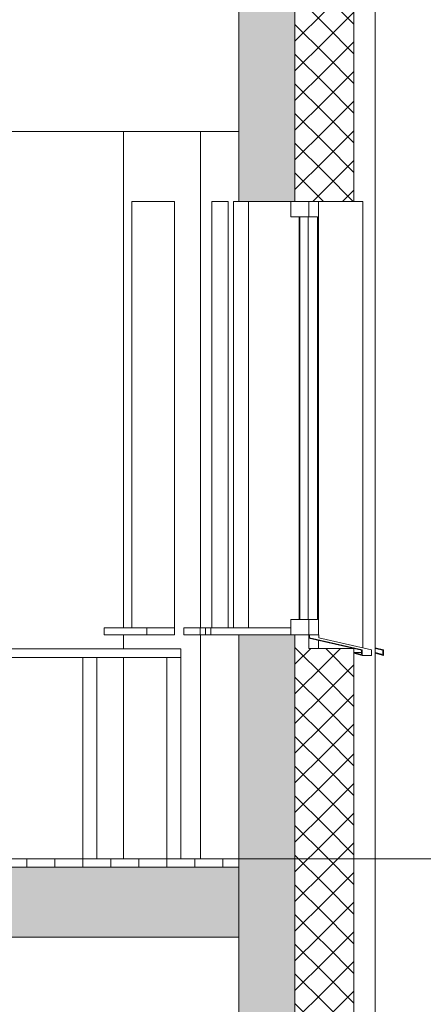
# Model space of a CAD drawing. Extents: x -156717 to 425753, y -51191 to 363295.
# Tile 494 of 502: x 325024 to 326468, y 203877 to 207398. Entities that reach past the tile are written whole.
import ezdxf

# ---------------------------------------------------------------- set-up
doc = ezdxf.new("R2010")
doc.units = 0
doc.header["$LTSCALE"] = 50
doc.linetypes.add('7 Voorgevel & doorsnede A-A$0$B0204', pattern=[1300, 1000, -100, 100, -100])
doc.layers.get('0').update_dxf_attribs({"linetype": 'CONTINUOUS'})
for name, color, linetype in [('7 Voorgevel & doorsnede A-A$0$00 Bestaand', 7, 'CONTINUOUS'), ('7 Voorgevel & doorsnede A-A$0$00 Bestaand Doorsnede-arcering', 7, 'CONTINUOUS'), ('7 Voorgevel & doorsnede A-A$0$00 Bestaand Laagscheidingslijnen', 7, 'CONTINUOUS'), ('7 Voorgevel & doorsnede A-A$0$00 Bestaand Ramen', 7, 'CONTINUOUS'), ('7 Voorgevel & doorsnede A-A$0$00 Bestaande vloeren', 7, 'CONTINUOUS'), ('7 Voorgevel & doorsnede A-A$0$00 Bestaande vloeren Doorsnede-arcering', 7, 'CONTINUOUS'), ('7 Voorgevel & doorsnede A-A$0$00 Bestaande vloeren Laagscheidingslijnen', 7, 'CONTINUOUS'), ('7 Voorgevel & doorsnede A-A$0$00 Simple', 7, 'CONTINUOUS'), ('7 Voorgevel & doorsnede A-A$0$82 Interieur', 7, 'CONTINUOUS')]:
    doc.layers.add(name, color=color, linetype=linetype)
pattern_1 = [(-45, (108550.56, 1635.29), (53.033, 53.033), []), (45, (108550.56, 1635.29), (-53.033, 53.033), [])]

# ---------------------------------------------------------------- blocks, each defined once
blk = doc.blocks.new('7 Voorgevel & doorsnede A-A$0$Section Elem_281_3', base_point=(108550.6, 1635.3))
at = {"layer": '7 Voorgevel & doorsnede A-A$0$00 Bestaande vloeren', "color": 2, "linetype": 'Continuous', "lineweight": 0}
for p in [(83699.5, 11555.3), (96512.7, 11035.3)]:
    blk.add_line(p, (96512.7, 11555.3), dxfattribs=at)
blk = doc.blocks.new('7 Voorgevel & doorsnede A-A$0$Section Elem_282_3', base_point=(108550.6, 1635.3))
at = {"layer": '7 Voorgevel & doorsnede A-A$0$00 Bestaande vloeren', "color": 2, "linetype": 'Continuous', "lineweight": 0}
for p, q in [((96512.7, 14435.3), (96512.7, 14955.3)), ((90736.6, 14435.3), (96512.7, 14435.3))]:
    blk.add_line(p, q, dxfattribs=at)
blk = doc.blocks.new('7 Voorgevel & doorsnede A-A$0$Section Elem_288_3', base_point=(108550.6, 1635.3))
at = {"layer": '7 Voorgevel & doorsnede A-A$0$00 Bestaande vloeren Doorsnede-arcering', "linetype": 'Continuous', "lineweight": 0}
h = blk.add_hatch(dxfattribs=at)
h.set_pattern_fill('LIJNEN_VERT_100_0003', color=9, style=0, pattern_type=2)
h.set_pattern_definition([(90, (108550.56, 1635.29), (-100, 0), [])])
h.paths.add_polyline_path([(96512.7, 11805.3), (96512.7, 11835.3), (83899.9, 11835.3), (83899.9, 11805.3)], flags=0)
h = blk.add_hatch(dxfattribs=at)
h.set_pattern_fill('11_GEWAPEND_BETON__I_H_W_73', color=9, style=0, pattern_type=2)
h.set_pattern_definition([(0, (108550.56, 1635.29), (0, 70), [0, -70])])
h.paths.add_polyline_path([(96512.7, 11555.3), (96512.7, 11805.3), (83899.9, 11805.3), (83899.9, 11555.3)], flags=0)
at = {"layer": '7 Voorgevel & doorsnede A-A$0$00 Bestaande vloeren', "color": 2, "linetype": 'Continuous', "lineweight": 0}
for p in [(83899.9, 11835.3), (96512.7, 11805.3)]:
    blk.add_line(p, (96512.7, 11835.3), dxfattribs=at)
at = {"layer": '7 Voorgevel & doorsnede A-A$0$00 Bestaande vloeren', "color": 3, "linetype": 'Continuous', "lineweight": 0}
blk.add_line((96512.7, 11555.3), (96512.7, 11805.3), dxfattribs=at)
at = {"layer": '7 Voorgevel & doorsnede A-A$0$00 Bestaande vloeren', "color": 1, "linetype": 'Continuous', "lineweight": 0}
blk.add_line((83899.9, 11555.3), (96512.7, 11555.3), dxfattribs=at)
at = {"layer": '7 Voorgevel & doorsnede A-A$0$00 Bestaande vloeren Laagscheidingslijnen', "color": 3, "linetype": 'Continuous', "lineweight": 0}
blk.add_line((83899.9, 11805.3), (96512.7, 11805.3), dxfattribs=at)
blk.add_line((83899.9, 11805.3), (96512.7, 11805.3), dxfattribs=at)
blk = doc.blocks.new('7 Voorgevel & doorsnede A-A$0$Section Elem_401_3', base_point=(108550.6, 1635.3))
at = {"layer": '7 Voorgevel & doorsnede A-A$0$00 Bestaand', "color": 252, "linetype": 'Continuous', "lineweight": 0}
for p, q in [((96375.2, 14435.3), (96375.2, 12660.3)), ((96375.2, 12635.3), (96375.2, 11835.3))]:
    blk.add_line(p, q, dxfattribs=at)
blk = doc.blocks.new('7 Voorgevel & doorsnede A-A$0$Section Elem_402_3', base_point=(108550.6, 1635.3))
at = {"layer": '7 Voorgevel & doorsnede A-A$0$00 Bestaand Ramen', "color": 252, "linetype": 'Continuous', "lineweight": 0}
for p, q in [((97000.1, 12589.2), (97030.1, 12582.3)), ((97028.1, 12580.7), (97000.1, 12587.1)), ((97000.1, 12570.3), (97000.6, 12572.3)), ((97030.1, 12562.3), (97000.1, 12570.3)), ((97000.6, 12572.3), (97028.1, 12564.9)), ((97028.1, 12564.9), (97028.1, 12580.7)), ((97030.1, 12582.3), (97030.1, 12562.3))]:
    blk.add_line(p, q, dxfattribs=at)
blk = doc.blocks.new('7 Voorgevel & doorsnede A-A$0$Section Elem_403_3', base_point=(108550.6, 1635.3))
at = {"layer": '7 Voorgevel & doorsnede A-A$0$00 Bestaand Ramen', "color": 252, "linetype": 'Continuous', "lineweight": 0}
for p, q in [((96512.7, 14185.3), (96493, 14185.3)), ((96493, 14185.3), (96493, 12660.3)), ((96393.2, 12660.3), (96412.4, 12660.3)), ((96393.2, 12635.3), (96393.2, 12660.3)), ((96393.2, 12635.3), (96412.4, 12635.3))]:
    blk.add_line(p, q, dxfattribs=at)
blk = doc.blocks.new('7 Voorgevel & doorsnede A-A$0$Section Elem_404_3', base_point=(108550.6, 1635.3))
at = {"layer": '7 Voorgevel & doorsnede A-A$0$00 Bestaand Ramen', "color": 252, "linetype": 'Continuous', "lineweight": 0}
for p, q in [((96415.3, 14185.3), (96474.2, 14185.3)), ((96415.3, 12660.3), (96415.3, 14185.3)), ((96474.2, 14185.3), (96474.2, 12660.3)), ((96315.4, 12660.3), (96374.4, 12660.3)), ((96315.4, 12635.3), (96315.4, 12660.3)), ((96374.4, 12660.3), (96393.2, 12660.3)), ((96374.4, 12635.3), (96374.4, 12660.3)), ((96315.4, 12635.3), (96374.4, 12635.3)), ((96374.4, 12635.3), (96393.2, 12635.3))]:
    blk.add_line(p, q, dxfattribs=at)
blk = doc.blocks.new('7 Voorgevel & doorsnede A-A$0$Section Elem_405_3', base_point=(108550.6, 1635.3))
at = {"layer": '7 Voorgevel & doorsnede A-A$0$00 Bestaand Ramen', "color": 252, "linetype": 'Continuous', "lineweight": 0}
for p, q in [((96281.8, 14185.3), (96129.9, 14185.3)), ((96129.9, 14185.3), (96129.9, 12660.3)), ((96281.8, 12660.3), (96281.8, 14185.3)), ((96031, 12660.3), (96183, 12660.3)), ((96031, 12635.3), (96031, 12660.3)), ((96183, 12660.3), (96281.8, 12660.3)), ((96183, 12635.3), (96183, 12660.3)), ((96281.8, 12635.3), (96281.8, 12660.3)), ((96031, 12635.3), (96183, 12635.3)), ((96183, 12635.3), (96281.8, 12635.3))]:
    blk.add_line(p, q, dxfattribs=at)
blk = doc.blocks.new('7 Voorgevel & doorsnede A-A$0$Section Elem_487_3', base_point=(108550.6, 1635.3))
at = {"layer": '7 Voorgevel & doorsnede A-A$0$00 Bestaand Doorsnede-arcering', "linetype": 'Continuous', "lineweight": 0}
blk.add_hatch(color=255, dxfattribs=at).paths.add_polyline_path([(96512.7, 11555.3), (96512.7, 10785.3), (96713.1, 10785.3), (96713.1, 11555.3)], flags=0)
h = blk.add_hatch(dxfattribs=at)
h.set_pattern_fill('13_45GR_ISOLATIE_0003', color=255, style=0, pattern_type=2)
h.set_pattern_definition(pattern_1)
h.paths.add_polyline_path([(96713.1, 10785.3), (96763.2, 10785.3), (96823.3, 10785.3), (96823.3, 11555.3), (96713.1, 11555.3)], flags=0)
h = blk.add_hatch(dxfattribs=at)
h.set_pattern_fill('13_45GR_ISOLATIE_0003', color=255, style=0, pattern_type=2)
h.set_pattern_definition(pattern_1)
h.paths.add_polyline_path([(96823.3, 10785.3), (96923.6, 10785.3), (96923.6, 11555.3), (96823.3, 11555.3)], flags=0)
at = {"layer": '7 Voorgevel & doorsnede A-A$0$00 Bestaand', "color": 2, "linetype": 'Continuous', "lineweight": 0}
for p, q in [((96512.7, 10785.3), (96512.7, 11555.3)), ((96923.6, 10785.3), (96923.6, 11555.3))]:
    blk.add_line(p, q, dxfattribs=at)
at = {"layer": '7 Voorgevel & doorsnede A-A$0$00 Bestaand', "color": 1, "linetype": 'Continuous', "lineweight": 0}
blk.add_line((97000.1, 11555.3), (97000.1, 7385.3), dxfattribs=at)
at = {"layer": '7 Voorgevel & doorsnede A-A$0$00 Bestaand Laagscheidingslijnen', "color": 2, "linetype": 'Continuous', "lineweight": 0}
blk.add_line((96713.1, 10785.3), (96713.1, 11555.3), dxfattribs=at)
blk.add_line((96713.1, 10785.3), (96713.1, 11555.3), dxfattribs=at)
blk = doc.blocks.new('7 Voorgevel & doorsnede A-A$0$Section Elem_489_3', base_point=(108550.6, 1635.3))
at = {"layer": '7 Voorgevel & doorsnede A-A$0$00 Bestaand Doorsnede-arcering', "linetype": 'Continuous', "lineweight": 0}
for points in [[(96512.7, 14955.3), (96512.7, 14185.3), (96713.1, 14185.3), (96713.1, 14955.3)], [(96512.7, 12635.3), (96512.7, 11555.3), (96713.1, 11555.3), (96713.1, 12635.3)]]:
    blk.add_hatch(color=255, dxfattribs=at).paths.add_polyline_path(points, flags=0)
h = blk.add_hatch(dxfattribs=at)
h.set_pattern_fill('13_45GR_ISOLATIE_0003', color=255, style=0, pattern_type=2)
h.set_pattern_definition(pattern_1)
h.paths.add_polyline_path([(96713.1, 14185.3), (96763.2, 14185.3), (96823.3, 14185.3), (96823.3, 14955.3), (96713.1, 14955.3)], flags=0)
h = blk.add_hatch(dxfattribs=at)
h.set_pattern_fill('13_45GR_ISOLATIE_0003', color=255, style=0, pattern_type=2)
h.set_pattern_definition(pattern_1)
h.paths.add_polyline_path([(96823.3, 14185.3), (96923.6, 14185.3), (96923.6, 14955.3), (96823.3, 14955.3)], flags=0)
h = blk.add_hatch(dxfattribs=at)
h.set_pattern_fill('13_45GR_ISOLATIE_0003', color=255, style=0, pattern_type=2)
h.set_pattern_definition(pattern_1)
h.paths.add_polyline_path([(96713.1, 11555.3), (96823.3, 11555.3), (96823.3, 12587.1), (96763.2, 12587.1), (96763.2, 12635.3), (96713.1, 12635.3)], flags=0)
h = blk.add_hatch(dxfattribs=at)
h.set_pattern_fill('13_45GR_ISOLATIE_0003', color=255, style=0, pattern_type=2)
h.set_pattern_definition(pattern_1)
h.paths.add_polyline_path([(96823.3, 11555.3), (96923.6, 11555.3), (96923.6, 12587.1), (96823.3, 12587.1)], flags=0)
at = {"layer": '7 Voorgevel & doorsnede A-A$0$00 Bestaand', "color": 2, "linetype": 'Continuous', "lineweight": 0}
for p, q in [((96512.7, 14185.3), (96512.7, 14955.3)), ((96923.6, 14185.3), (96923.6, 14955.3)), ((96512.7, 14185.3), (96713.1, 14185.3)), ((96713.1, 14185.3), (96763.2, 14185.3)), ((96763.2, 14185.3), (96823.3, 14185.3)), ((96823.3, 14185.3), (96923.6, 14185.3)), ((96512.7, 11555.3), (96512.7, 12635.3)), ((96512.7, 12635.3), (96713.1, 12635.3)), ((96713.1, 12635.3), (96763.2, 12635.3)), ((96763.2, 12587.1), (96763.2, 12635.3)), ((96763.2, 12587.1), (96823.3, 12587.1)), ((96823.3, 12587.1), (96923.6, 12587.1)), ((96923.6, 11555.3), (96923.6, 12587.1))]:
    blk.add_line(p, q, dxfattribs=at)
at = {"layer": '7 Voorgevel & doorsnede A-A$0$00 Bestaand', "color": 1, "linetype": 'Continuous', "lineweight": 0}
for p, q in [((97000.1, 14955.3), (97000.1, 11555.3)), ((96956.6, 12589.1), (96956.6, 14185.3)), ((96797, 12587.1), (96797, 12616))]:
    blk.add_line(p, q, dxfattribs=at)
at = {"layer": '7 Voorgevel & doorsnede A-A$0$00 Bestaand Laagscheidingslijnen', "color": 2, "linetype": 'Continuous', "lineweight": 0}
for p, q in [((96713.1, 14185.3), (96713.1, 14955.3)), ((96713.1, 14185.3), (96713.1, 14955.3)), ((96713.1, 11555.3), (96713.1, 12635.3)), ((96713.1, 11555.3), (96713.1, 12635.3))]:
    blk.add_line(p, q, dxfattribs=at)
blk = doc.blocks.new('7 Voorgevel & doorsnede A-A$0$Section Elem_490_3', base_point=(108550.6, 1635.3))
at = {"layer": '7 Voorgevel & doorsnede A-A$0$00 Bestaand Ramen', "color": 1, "linetype": 'Continuous', "lineweight": 0}
for p, q in [((96547.5, 12660.3), (96547.5, 14185.3)), ((96698.1, 14185.3), (96763.2, 14185.3)), ((96698.1, 14157.8), (96698.1, 14185.3)), ((96698.1, 14130.3), (96698.1, 14157.8)), ((96763.2, 14157.8), (96763.2, 14185.3)), ((96763.2, 14130.3), (96763.2, 14157.8)), ((96797, 14185.3), (96797, 12635.3)), ((96956.6, 14185.3), (96923.6, 14185.3)), ((96698.1, 14130.3), (96763.2, 14130.3)), ((96728.5, 12690.3), (96728.5, 14130.3)), ((96729.6, 14130.3), (96730.6, 14130.3)), ((96729.6, 12690.3), (96729.6, 14130.3)), ((96730.6, 12690.3), (96730.6, 14130.3)), ((96760.9, 14130.3), (96760.9, 12690.3)), ((96793.4, 14130.3), (96763.2, 14130.3)), ((96793.4, 12690.3), (96793.4, 14130.3)), ((96698.1, 12690.3), (96763.2, 12690.3)), ((96698.1, 12662.8), (96698.1, 12690.3)), ((96729.6, 12690.3), (96730.6, 12690.3)), ((96763.2, 12690.3), (96793.4, 12690.3)), ((96763.2, 12662.8), (96763.2, 12690.3)), ((96412.4, 12660.3), (96698.1, 12660.3)), ((96412.4, 12635.3), (96412.4, 12660.3)), ((96698.1, 12635.3), (96698.1, 12662.8)), ((96698.1, 12635.3), (96698.1, 12660.3)), ((96763.2, 12635.3), (96763.2, 12662.8)), ((96412.4, 12635.3), (96698.1, 12635.3)), ((96698.1, 12635.3), (96763.2, 12635.3)), ((96763.2, 12635.3), (96765.2, 12635.3)), ((96763.2, 12623.7), (96763.2, 12635.3)), ((96951.6, 12580.7), (96763.2, 12623.7)), ((96799, 12635.3), (96765.2, 12635.3)), ((96765.2, 12625.3), (96765.2, 12635.3)), ((96953.6, 12582.3), (96765.2, 12625.3)), ((96799, 12635.3), (96799, 12625.3)), ((96799, 12625.3), (96986.6, 12582.3)), ((96923.6, 12570.3), (96924.1, 12572.3)), ((96953.6, 12562.3), (96923.6, 12570.3)), ((96951.6, 12572.3), (96924.1, 12572.3)), ((96951.6, 12564.9), (96924.1, 12572.3)), ((96951.6, 12564.9), (96951.6, 12580.7)), ((96953.6, 12562.3), (96953.6, 12582.3)), ((96986.6, 12582.3), (96986.6, 12562.3)), ((96986.6, 12562.3), (96953.6, 12562.3))]:
    blk.add_line(p, q, dxfattribs=at)
blk = doc.blocks.new('7 Voorgevel & doorsnede A-A$0$Section Elem_736_3', base_point=(108550.6, 1635.3))
at = {"layer": '7 Voorgevel & doorsnede A-A$0$00 Simple', "color": 252, "linetype": 'Continuous', "lineweight": 0}
for p, q in [((96099.8, 14435.3), (96099.8, 12660.3)), ((96099.8, 12635.3), (96099.8, 12585.3)), ((96099.8, 12555.3), (96099.8, 11835.3))]:
    blk.add_line(p, q, dxfattribs=at)
blk = doc.blocks.new('7 Voorgevel & doorsnede A-A$0$Section Elem_738_3', base_point=(108550.6, 1635.3))
at = {"layer": '7 Voorgevel & doorsnede A-A$0$82 Interieur', "color": 252, "linetype": 'Continuous', "lineweight": 0}
for p, q in [((94404.7, 12525.3), (94404.7, 12535.3)), ((94454.7, 12525.3), (94454.7, 12535.3)), ((95954.7, 12546.5), (95954.7, 12555.3)), ((95954.7, 12525.3), (95954.7, 12546.5)), ((96004.7, 12546.5), (96004.7, 12555.3)), ((96004.7, 12525.3), (96004.7, 12546.5)), ((94404.7, 11865.3), (94404.7, 12525.3)), ((94454.7, 11865.3), (94454.7, 12525.3)), ((95954.7, 11865.3), (95954.7, 12525.3)), ((96004.7, 11865.3), (96004.7, 12525.3)), ((94404.7, 11855.3), (94404.7, 11865.3)), ((94454.7, 11855.3), (94454.7, 11865.3)), ((95954.7, 11844.1), (95954.7, 11865.3)), ((96004.7, 11844.1), (96004.7, 11865.3)), ((95954.7, 11835.3), (95954.7, 11844.1)), ((96004.7, 11835.3), (96004.7, 11844.1))]:
    blk.add_line(p, q, dxfattribs=at)
blk = doc.blocks.new('7 Voorgevel & doorsnede A-A$0$Section Elem_740_3', base_point=(108550.6, 1635.3))
at = {"layer": '7 Voorgevel & doorsnede A-A$0$82 Interieur', "color": 1, "linetype": 'Continuous', "lineweight": 0}
for p, q in [((95000.7, 12585.3), (94704.7, 12585.3)), ((96304.7, 12585.3), (95408.7, 12585.3)), ((96304.7, 12555.3), (96304.7, 12585.3)), ((94704.7, 12546.5), (94704.7, 12555.3)), ((95000.7, 12555.3), (94704.7, 12555.3)), ((94704.7, 12525.3), (94704.7, 12546.5)), ((94754.7, 12546.5), (94754.7, 12555.3)), ((94754.7, 12525.3), (94754.7, 12546.5)), ((96304.7, 12555.3), (95408.7, 12555.3)), ((96254.7, 12546.5), (96254.7, 12555.3)), ((96254.7, 12525.3), (96254.7, 12546.5)), ((96304.7, 12546.5), (96304.7, 12555.3)), ((96304.7, 12525.3), (96304.7, 12546.5)), ((94704.7, 11865.3), (94704.7, 12525.3)), ((94754.7, 11865.3), (94754.7, 12525.3)), ((96254.7, 11865.3), (96254.7, 12525.3)), ((96304.7, 11865.3), (96304.7, 12525.3)), ((94704.7, 11844.1), (94704.7, 11865.3)), ((94754.7, 11844.1), (94754.7, 11865.3)), ((96254.7, 11844.1), (96254.7, 11865.3)), ((96304.7, 11844.1), (96304.7, 11865.3)), ((94704.7, 11835.3), (94704.7, 11844.1)), ((94754.7, 11835.3), (94754.7, 11844.1)), ((96254.7, 11835.3), (96254.7, 11844.1)), ((96304.7, 11835.3), (96304.7, 11844.1))]:
    blk.add_line(p, q, dxfattribs=at)
blk = doc.blocks.new('7 Voorgevel & doorsnede A-A$0$A DOORSNEDE A-A_STORY_MARKER', base_point=(108550.6, 1635.3))
at = {"color": 9, "linetype": '7 Voorgevel & doorsnede A-A$0$B0204', "lineweight": 0}
blk.add_line((68885.1, 11835.3), (99506.2, 11835.3), dxfattribs=at)

msp = doc.modelspace()

# ---------------------------------------------------------------- block references
at = {"linetype": 'Continuous', "lineweight": 0}
msp.add_blockref('7 Voorgevel & doorsnede A-A$0$A DOORSNEDE A-A_STORY_MARKER', (337846.4774, 194197.76673), dxfattribs=at)
at = {"layer": '7 Voorgevel & doorsnede A-A$0$00 Bestaand', "color": 9, "lineweight": 0}
for name in ['7 Voorgevel & doorsnede A-A$0$Section Elem_489_3', '7 Voorgevel & doorsnede A-A$0$Section Elem_401_3', '7 Voorgevel & doorsnede A-A$0$Section Elem_487_3']:
    msp.add_blockref(name, (337846.4774, 194197.76673), dxfattribs=at)
at = {"layer": '7 Voorgevel & doorsnede A-A$0$00 Bestaand Ramen', "color": 9, "lineweight": 0}
for name in ['7 Voorgevel & doorsnede A-A$0$Section Elem_405_3', '7 Voorgevel & doorsnede A-A$0$Section Elem_404_3', '7 Voorgevel & doorsnede A-A$0$Section Elem_403_3', '7 Voorgevel & doorsnede A-A$0$Section Elem_490_3', '7 Voorgevel & doorsnede A-A$0$Section Elem_402_3']:
    msp.add_blockref(name, (337846.4774, 194197.76673), dxfattribs=at)
at = {"layer": '7 Voorgevel & doorsnede A-A$0$00 Bestaande vloeren', "color": 9, "lineweight": 0}
for name in ['7 Voorgevel & doorsnede A-A$0$Section Elem_282_3', '7 Voorgevel & doorsnede A-A$0$Section Elem_288_3', '7 Voorgevel & doorsnede A-A$0$Section Elem_281_3']:
    msp.add_blockref(name, (337846.4774, 194197.76673), dxfattribs=at)
at = {"layer": '7 Voorgevel & doorsnede A-A$0$00 Simple', "color": 9, "lineweight": 0}
msp.add_blockref('7 Voorgevel & doorsnede A-A$0$Section Elem_736_3', (337846.4774, 194197.76673), dxfattribs=at)
at = {"layer": '7 Voorgevel & doorsnede A-A$0$82 Interieur', "color": 9, "lineweight": 0}
for name in ['7 Voorgevel & doorsnede A-A$0$Section Elem_740_3', '7 Voorgevel & doorsnede A-A$0$Section Elem_738_3']:
    msp.add_blockref(name, (337846.4774, 194197.76673), dxfattribs=at)

doc.saveas('drawing.dxf')
